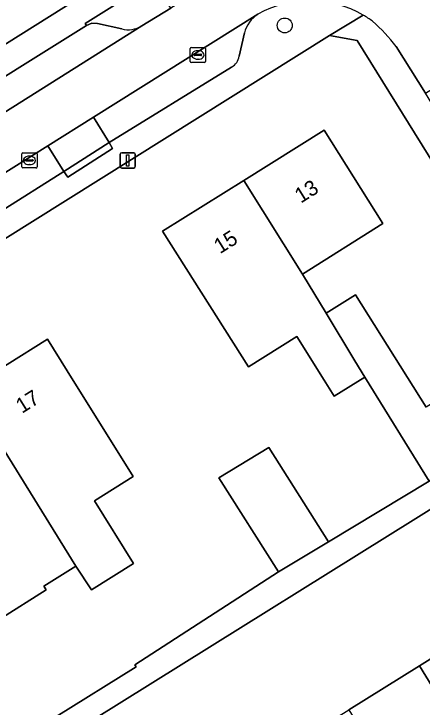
# Model space of a CAD drawing. Extents: x 159352 to 160617, y 385888 to 387323.
# Drawn here: x 159825.89 to 159852.67, y 386100.17 to 386145.65 of the extents above; entities that cross this region are included whole.
import ezdxf

# ---------------------------------------------------------------- set-up
doc = ezdxf.new("R2010")
doc.units = 0
for name, color, linetype in [('IMGEO_Boom', 7, 'Continuous'), ('IMGEO_Erf', 7, 'Continuous'), ('IMGEO_Kolk', 7, 'Continuous'), ('IMGEO_Lichtmast', 7, 'Continuous'), ('IMGEO_Pand', 7, 'Continuous'), ('IMGEO_Pand_nummerreeks', 7, 'Continuous'), ('IMGEO_Parkeervlak_open', 7, 'Continuous'), ('IMGEO_Rijbaan_lokaal_open', 7, 'Continuous'), ('IMGEO_Voetpad_open', 7, 'Continuous')]:
    doc.layers.add(name, color=color, linetype=linetype)

msp = doc.modelspace()

# ---------------------------------------------------------------- linework, layer by layer
at = {"layer": 'IMGEO_Boom'}
msp.add_circle((159843.661, 386144.888), 0.489, dxfattribs=at)
at = {"layer": 'IMGEO_Erf'}
msp.add_lwpolyline([(159833.271, 386181.437), (159824.924, 386176.057), (159826.859, 386173.057), (159825.055, 386171.893), (159822.993, 386170.563), (159821.058, 386173.563), (159814.163, 386169.557), (159816.04, 386166.644), (159814.526, 386165.669), (159809.39, 386162.36), (159804.249, 386159.047), (159799.984, 386156.3), (159798.107, 386159.213), (159795.764, 386157.98), (159797.654, 386154.974), (159793.866, 386152.593), (159786.792, 386148.147), (159784.903, 386151.153), (159782.471, 386149.624), (159797.259, 386126.043), (159846.619, 386157.053), (159847.175, 386159.869)], close=True, dxfattribs=at)
for points in [[(159862.373, 386121.402), (159848.413, 386143.9), (159846.595, 386144.231), (159735.083, 386074.392)], [(159828.655, 386099.532), (159833.908, 386102.815), (159833.831, 386102.938), (159843.253, 386109.048), (159839.343, 386115.222), (159842.623, 386117.201), (159846.534, 386111.027), (159853.141, 386114.986), (159848.904, 386121.827), (159846.904, 386120.574), (159846.247, 386121.623), (159844.458, 386124.478), (159841.291, 386122.494), (159835.643, 386131.391), (159840.976, 386134.728), (159846.245, 386138.025), (159850.101, 386131.888), (159844.825, 386128.582), (159846.379, 386126.01), (159848.306, 386127.223), (159852.925, 386119.851)], [(159822.778, 386120.995), (159828.091, 386124.319), (159829.396, 386122.236), (159830.777, 386120.033), (159832.019, 386118.045), (159833.729, 386115.31), (159831.177, 386113.715), (159833.748, 386109.603), (159830.979, 386107.872), (159829.966, 386109.429), (159827.866, 386108.116), (159828.022, 386107.867), (159824.958, 386105.951)], [(159862.072, 386118.665), (159751.412, 386049.66)], [(159793.523, 386064.622), (159798.094, 386067.462), (159797.42, 386068.536), (159802.039, 386071.416), (159806.621, 386074.274), (159811.189, 386077.123), (159815.776, 386079.983), (159820.369, 386082.847), (159824.955, 386085.707), (159825.622, 386084.655), (159830.136, 386087.476), (159829.467, 386088.52), (159834.049, 386091.378), (159838.688, 386094.271), (159843.295, 386097.143), (159847.867, 386099.995), (159852.486, 386102.876), (159857.024, 386105.707)]]:
    msp.add_lwpolyline(points, dxfattribs=at)
at = {"layer": 'IMGEO_Kolk'}
for p, q in [((159837.464, 386142.526), (159837.464, 386143.378)), ((159837.539, 386143.452), (159838.391, 386143.452)), ((159838.465, 386143.378), (159838.465, 386142.526)), ((159837.723, 386142.946), (159837.723, 386142.958)), ((159838.161, 386142.909), (159837.763, 386142.909)), ((159837.766, 386142.995), (159838.164, 386142.995)), ((159837.952, 386143.232), (159837.977, 386143.232)), ((159838.207, 386142.958), (159838.207, 386142.946)), ((159838.391, 386142.452), (159837.539, 386142.452)), ((159837.975, 386142.672), (159837.95, 386142.672)), ((159826.487, 386136.538), (159827.339, 386136.538)), ((159826.412, 386135.612), (159826.412, 386136.464)), ((159826.671, 386136.032), (159826.671, 386136.044)), ((159826.714, 386136.081), (159827.112, 386136.081)), ((159826.9, 386136.318), (159826.925, 386136.318)), ((159827.155, 386136.044), (159827.155, 386136.032)), ((159827.413, 386136.464), (159827.413, 386135.612)), ((159827.109, 386135.995), (159826.711, 386135.995)), ((159826.923, 386135.758), (159826.898, 386135.758)), ((159827.339, 386135.538), (159826.487, 386135.538))]:
    msp.add_line(p, q, dxfattribs=at)
for points in [[(159837.464, 386142.526), (159837.464, 386143.378)], [(159837.539, 386143.452), (159838.391, 386143.452)], [(159838.465, 386143.378), (159838.465, 386142.526)], [(159838.391, 386142.452), (159837.539, 386142.452)], [(159826.487, 386136.538), (159827.339, 386136.538)], [(159826.412, 386135.612), (159826.412, 386136.464)], [(159827.413, 386136.464), (159827.413, 386135.612)], [(159827.339, 386135.538), (159826.487, 386135.538)]]:
    msp.add_lwpolyline(points, dxfattribs=at)
for centre, radius, start, end in [((159837.541, 386143.376), 0.0765, 91.552, 178.448), ((159837.541, 386143.376), 0.0765, 91.552, 178.448), ((159838.389, 386143.376), 0.0765, 1.552, 88.448), ((159838.389, 386143.376), 0.0765, 1.552, 88.448), ((159837.763, 386142.955), 0.0403, 85.8775, 175.7526), ((159837.76, 386142.945), 0.0366, 178.938, 274.7102), ((159838.164, 386142.952), 0.043, 264.8664, 352.4533), ((159838.168, 386142.957), 0.0386, 1.7309, 96.639), ((159837.541, 386142.528), 0.0765, 181.552, 268.448), ((159837.541, 386142.528), 0.0765, 181.552, 268.448), ((159838.389, 386142.528), 0.0765, 271.552, 358.448), ((159838.389, 386142.528), 0.0765, 271.552, 358.448), ((159826.489, 386136.462), 0.0765, 91.552, 178.448), ((159826.489, 386136.462), 0.0765, 91.552, 178.448), ((159827.337, 386136.462), 0.0765, 1.552, 88.448), ((159827.337, 386136.462), 0.0765, 1.552, 88.448), ((159826.711, 386136.041), 0.0403, 85.8775, 175.7526), ((159826.708, 386136.031), 0.0366, 178.938, 274.7102), ((159827.112, 386136.038), 0.043, 264.8664, 352.4533), ((159827.116, 386136.043), 0.0386, 1.7309, 96.639), ((159826.489, 386135.614), 0.0765, 181.552, 268.448), ((159826.489, 386135.614), 0.0765, 181.552, 268.448), ((159827.337, 386135.614), 0.0765, 271.552, 358.448), ((159827.337, 386135.614), 0.0765, 271.552, 358.448)]:
    msp.add_arc(centre, radius, start, end, dxfattribs=at)
for centre, major_axis, ratio, start_param, end_param in [((159837.951, 386142.952), (-0.387, 0.002), 0.722429, 4.712389, 7.853982), ((159837.976, 386142.952), (-0.39, 0.002), 0.717154, 1.570796, 4.712389), ((159826.899, 386136.038), (-0.387, 0.002), 0.722429, 4.712389, 7.853982), ((159826.924, 386136.038), (-0.39, 0.002), 0.717154, 1.570796, 4.712389)]:
    msp.add_ellipse(centre, major_axis=major_axis, ratio=ratio, start_param=start_param, end_param=end_param, dxfattribs=at)
at = {"layer": 'IMGEO_Lichtmast'}
for p, q in [((159832.968, 386136.537), (159833.758, 386136.537)), ((159833.758, 386136.537), (159832.968, 386136.537)), ((159832.868, 386135.637), (159832.868, 386136.437)), ((159832.868, 386136.437), (159832.868, 386135.637)), ((159833.858, 386136.437), (159833.858, 386135.637)), ((159833.858, 386135.637), (159833.858, 386136.437)), ((159833.758, 386135.537), (159832.968, 386135.537)), ((159832.968, 386135.537), (159833.758, 386135.537))]:
    msp.add_line(p, q, dxfattribs=at)
msp.add_lwpolyline([(159833.288, 386136.412), (159833.438, 386136.412), (159833.438, 386135.662), (159833.288, 386135.662), (159833.288, 386136.412)], dxfattribs=at)
for centre, start, end in [((159832.968, 386136.437), 90, 180), ((159832.968, 386136.437), 90, 180), ((159833.758, 386136.437), 0, 90), ((159833.758, 386136.437), 360, 90), ((159832.968, 386135.637), 180, 270), ((159832.968, 386135.637), 180, 270), ((159833.758, 386135.637), 270, 0), ((159833.758, 386135.637), 270, 0)]:
    msp.add_arc(centre, 0.1, start, end, dxfattribs=at)
at = {"layer": 'IMGEO_Pand'}
for points in [[(159844.825, 386128.582), (159850.101, 386131.888), (159846.245, 386138.025), (159840.976, 386134.728)], [(159844.825, 386128.582), (159840.976, 386134.728), (159835.643, 386131.391), (159841.291, 386122.494), (159844.458, 386124.478), (159846.247, 386121.623), (159846.904, 386120.574), (159848.904, 386121.827), (159848.252, 386122.879), (159846.379, 386126.01)], [(159856.453, 386122.037), (159852.925, 386119.851), (159848.306, 386127.223), (159846.379, 386126.01), (159848.252, 386122.879), (159848.904, 386121.827), (159853.141, 386114.986), (159858.735, 386118.451), (159858.392, 386118.99)], [(159829.966, 386109.429), (159830.979, 386107.872), (159833.748, 386109.603), (159831.177, 386113.715), (159833.729, 386115.31), (159832.019, 386118.045), (159830.777, 386120.033), (159829.396, 386122.236), (159828.091, 386124.319), (159822.778, 386120.995)], [(159822.778, 386120.995), (159817.586, 386117.747), (159822.873, 386109.288), (159823.009, 386109.07), (159824.958, 386105.951), (159828.022, 386107.867), (159827.866, 386108.116), (159829.966, 386109.429)], [(159846.534, 386111.027), (159842.623, 386117.201), (159839.343, 386115.222), (159843.253, 386109.048)], [(159857.024, 386105.707), (159852.486, 386102.876), (159858.208, 386093.577), (159858.806, 386093.946), (159858.67, 386094.167), (159858.176, 386093.863), (159856.955, 386095.847), (159858.763, 386096.972), (159861.398, 386098.641), (159859.735, 386101.327)], [(159852.486, 386102.876), (159847.867, 386099.995), (159850.578, 386095.651), (159852.278, 386092.927), (159854.915, 386094.571), (159856.743, 386095.713), (159857.954, 386093.737), (159857.471, 386093.416), (159857.609, 386093.209), (159858.208, 386093.577)]]:
    msp.add_lwpolyline(points, close=True, dxfattribs=at)
at = {"layer": 'IMGEO_Parkeervlak_open'}
for points in [[(159841.905, 386145.628), (159831.11, 386138.866), (159832.151, 386137.204), (159840.164, 386142.156)], [(159832.97, 386144.658), (159831.386, 386145.022), (159831.018, 386145.033), (159830.652, 386144.894), (159821.306, 386139.048), (159822.363, 386137.365), (159834.287, 386144.854)], [(159840.674, 386142.879), (159841.012, 386144.404)]]:
    msp.add_lwpolyline(points, dxfattribs=at)
msp.add_lwpolyline([(159829.174, 386135.301), (159828.116, 386136.99), (159823.634, 386134.183), (159824.692, 386132.495), (159824.923, 386132.64)], close=True, dxfattribs=at)
for centre, radius, start, end in [((159843.067, 386143.842), 2.131, 123.061, 164.7118), ((159833.386, 386146.385), 1.776, 256.4537, 300.4759), ((159839.712, 386143.016), 0.972, 297.7192, 351.8829)]:
    msp.add_arc(centre, radius, start, end, dxfattribs=at)
at = {"layer": 'IMGEO_Rijbaan_lokaal_open'}
for points in [[(159847.629, 386153.235), (159842.103, 386149.755), (159839.187, 386147.906), (159836.181, 386146.026), (159834.287, 386144.854), (159822.363, 386137.365), (159818.766, 386135.106), (159811.209, 386130.36), (159808.608, 386128.726), (159803.021, 386125.217), (159802.024, 386124.556), (159803.763, 386121.722), (159809.309, 386125.225), (159810.667, 386126.06), (159821.103, 386132.597), (159823.634, 386134.183), (159828.116, 386136.99), (159831.11, 386138.866), (159841.905, 386145.628)], [(159850.973, 386143.505), (159852.881, 386140.456), (159856.775, 386142.851), (159855.542, 386144.875)]]:
    msp.add_lwpolyline(points, dxfattribs=at)
msp.add_lwpolyline([(159831.11, 386138.866), (159828.116, 386136.99), (159829.174, 386135.301), (159832.151, 386137.204)], close=True, dxfattribs=at)
for centre, radius, start, end in [((159845.3, 386139.552), 6.96, 59.7564, 119.1976), ((159845.359, 386139.645), 6.85, 53.6482, 59.7939), ((159841.349, 386136.042), 12.179, 37.7945, 48.4942)]:
    msp.add_arc(centre, radius, start, end, dxfattribs=at)
at = {"layer": 'IMGEO_Voetpad_open'}
for points in [[(159850.407, 386159.547), (159846.619, 386157.053), (159797.259, 386126.043), (159794.601, 386124.356)], [(159821.095, 386139.416), (159821.306, 386139.048), (159830.652, 386144.894), (159830.578, 386145.019), (159835.019, 386147.811), (159835.944, 386146.381), (159838.938, 386148.274), (159839.187, 386147.906), (159842.103, 386149.755), (159840.952, 386151.546), (159850.421, 386157.466)], [(159834.287, 386144.854), (159836.181, 386146.026), (159835.944, 386146.381), (159835.019, 386147.811), (159830.578, 386145.019), (159830.652, 386144.894), (159831.018, 386145.033), (159831.386, 386145.022), (159832.97, 386144.658)], [(159846.595, 386144.231), (159848.806, 386145.565)], [(159848.806, 386145.565), (159846.595, 386144.231), (159848.413, 386143.9), (159862.373, 386121.402), (159862.703, 386120.84), (159863.515, 386119.625), (159862.072, 386118.665), (159867.01, 386110.716), (159869.269, 386107.089), (159872.236, 386102.341), (159873.056, 386100.938), (159873.777, 386100.186)], [(159733.388, 386073.355), (159735.083, 386074.392), (159846.595, 386144.231)], [(159841.012, 386144.404), (159840.674, 386142.879)], [(159861.692, 386125.414), (159862.065, 386125.649), (159854.453, 386137.92), (159852.881, 386140.456), (159850.973, 386143.505)], [(159840.164, 386142.156), (159832.151, 386137.204), (159832.364, 386136.816), (159829.428, 386134.928), (159829.174, 386135.301), (159824.923, 386132.64), (159825.152, 386132.264), (159822.612, 386130.643), (159822.354, 386131.031), (159822.16, 386130.91), (159814.354, 386126.066)]]:
    msp.add_lwpolyline(points, dxfattribs=at)
for points in [[(159832.151, 386137.204), (159829.174, 386135.301), (159829.428, 386134.928), (159832.364, 386136.816)], [(159862.072, 386118.665), (159863.515, 386119.625), (159862.703, 386120.84), (159858.735, 386118.451), (159853.141, 386114.986), (159846.534, 386111.027), (159843.253, 386109.048), (159833.831, 386102.938), (159833.908, 386102.815), (159828.655, 386099.532), (159813.439, 386089.716), (159811.147, 386088.283), (159785.705, 386072.384), (159749.045, 386049.918), (159749.859, 386048.628), (159751.412, 386049.66)]]:
    msp.add_lwpolyline(points, close=True, dxfattribs=at)
for centre, radius, start, end in [((159845.3, 386139.552), 6.96, 59.7564, 119.1976), ((159843.067, 386143.842), 2.131, 123.061, 164.7118), ((159845.359, 386139.645), 6.85, 53.6482, 59.7939), ((159841.349, 386136.042), 12.179, 37.7945, 48.4942), ((159833.386, 386146.385), 1.776, 256.4537, 300.4759), ((159839.712, 386143.016), 0.972, 297.7192, 351.8829)]:
    msp.add_arc(centre, radius, start, end, dxfattribs=at)

# ---------------------------------------------------------------- texts
at = {"layer": 'IMGEO_Pand_nummerreeks'}
for s, rotation, p in [('13', 32.0355, (159844.711, 386133.196)), ('15', 32.0341, (159839.41, 386129.879)), ('17', 32.0296, (159826.421, 386119.406))]:
    msp.add_text(s, height=1, rotation=rotation, dxfattribs=at).set_placement(p)

doc.saveas('drawing.dxf')
